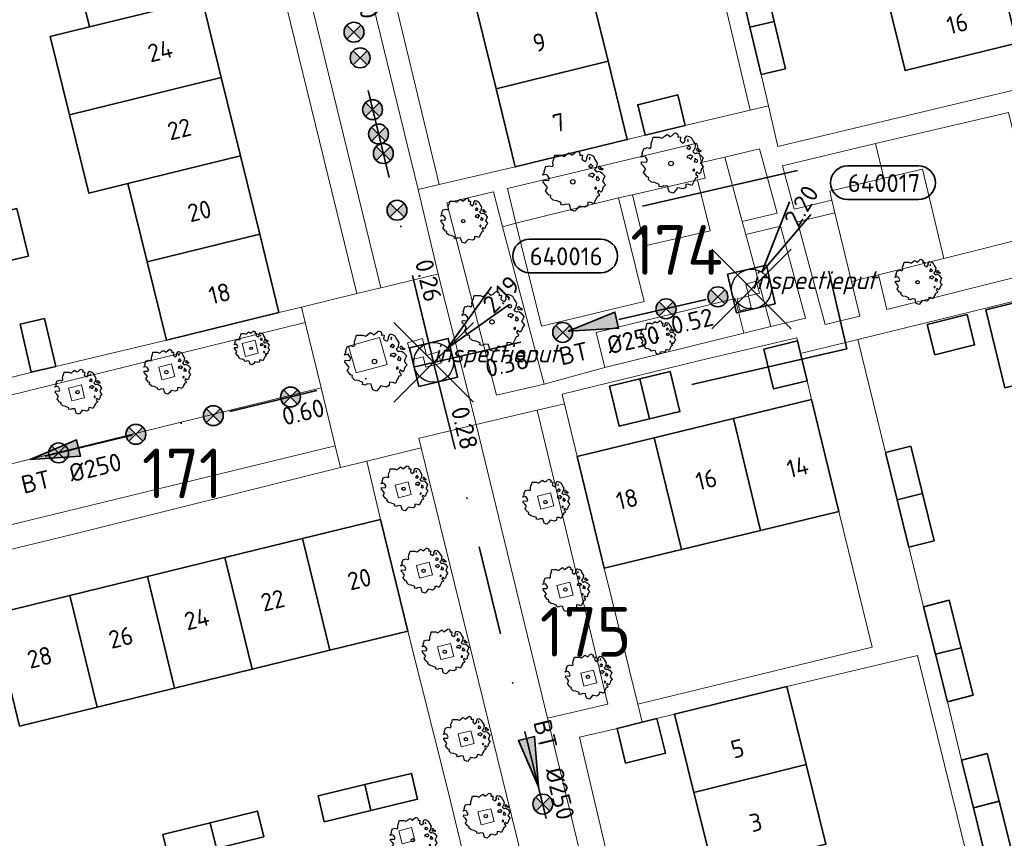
# Model space of a CAD drawing. Header units: metres. Extents: x 152391 to 157968, y 462336 to 467280.
# Tile 629 of 656: x 156814 to 156888, y 464535 to 464597. Entities that reach past the tile are written whole.
import ezdxf
from ezdxf.enums import TextEntityAlignment as Align

# ---------------------------------------------------------------- set-up
doc = ezdxf.new("R2010")
doc.units = ezdxf.units.M
doc.header["$LTSCALE"] = 0.75
doc.header["$PDMODE"] = 3
doc.header["$PDSIZE"] = 3
doc.linetypes.add('RI-VWA_BETON', pattern=[19, 9, -5, 0, -5])
doc.layers.get('0').update_dxf_attribs({"lineweight": 25})
doc.layers.get('defpoints').update_dxf_attribs({"lineweight": 25})
for name, color, linetype, lineweight in [('B-GV-GR-BOOM-S', 252, 'Continuous', 25), ('B-WE-GR-BEPLANTING_CULTUUR_BODEMBEDEKKER-GV', 251, 'Continuous', 18), ('B-WE-GR-BEPLANTING_CULTUUR_HEESTERS-GV', 251, 'Continuous', 18), ('B-WE-GR-GROENVOORZIENING-GV', 251, 'Continuous', 18), ('B-WE-OG-BEBOUWING-GV', 6, 'Continuous', 35), ('B-WE-OG-BEBOUWING-T18', 1, 'Continuous', 18), ('B-WE-VH-VERHARDING_BETONSTRAATSTEEN-GV', 251, 'Continuous', 18), ('B-WE-VH-VERHARDING_TEGEL-GV', 251, 'Continuous', 18), ('B-WE-VH-VERHARDING_TEGEL_RUBBER-GV', 251, 'Continuous', 18), ('N-OI-RI-T50', 130, 'Continuous', 50), ('N-OI-RI-VWA_PUTNUMMER-S @ 0.75', 36, 'Continuous', 35), ('N-OI-RI-VWA_RIOOLPUT_INSPECTIEPUT-S', 36, 'Continuous', 35), ('N-OI-RI-VWA_STROOMRICHTING-S @ 0.75', 36, 'Continuous', 35), ('N-OI-RI-VWA_TRANSPORTLEIDING_BETON_250-G', 36, 'RI-VWA_BETON', 35), ('N-RO-KG-GRENS_WERK-G', 7, 'XX-WERKGRENS', 35)]:
    doc.layers.add(name, color=color, linetype=linetype, lineweight=lineweight)
doc.layers.add('inspectieput', color=7, linetype='Continuous', plot=False)
doc.layers.add('N-OI-RI-VRIJVERVAL_HULPSTUK-S', color=210, linetype='Continuous', lineweight=35, plot=False)
doc.styles.add('NLCS-ISO', font='isocpeur.ttf')
doc.styles.add('NLCS-ISO-M750-T18', font='NLCS-ISO.ttf', dxfattribs={"height": 1.35})
doc.styles.add('NLCS-ISO-M750-T18_CURSIEF', font='NLCS-ISO.ttf', dxfattribs={"oblique": 15, "height": 1.35})
doc.styles.add('NLCS-ISO-M750-T50', font='NLCS-ISO.ttf', dxfattribs={"height": 3.75})
doc.linetypes.add('XX-WERKGRENS', pattern='A,0,[137,NLCS.SHX,S=0.1,R=0,X=-1.1,Y=-1.35],-6', length=6)

# ---------------------------------------------------------------- blocks, each defined once
blk = doc.blocks.new('*U36')
at = {"ltscale": 0.1}
blk.add_hatch(color=256, dxfattribs=at).paths.add_polyline_path([(2.5, 0), (-2.5, -0.833), (-2.5, 0.833)])
at = {"ltscale": 0.1, "flags": 128}
blk.add_lwpolyline([(2.5, 0), (-2.5, -0.833), (-2.5, 0.833)], close=True, dxfattribs=at)
at = {"ltscale": 0.1, "style": 'NLCS-ISO'}
for tag, p in [('BOBL', (-32.159, 0)), ('MAT', (-1, 0.5))]:
    blk.add_attdef(tag, text='', height=1.8, dxfattribs=at).set_placement(p, align=Align.BOTTOM_RIGHT)
for tag, p in [('DIA', (1, 0.5)), ('BOBR', (31.213, -0.014))]:
    blk.add_attdef(tag, text='', height=1.8, dxfattribs=at).set_placement(p, align=Align.BOTTOM_LEFT)
at = {"layer": 'defpoints', "ltscale": 0.1, "style": 'NLCS-ISO', "flags": 1}
blk.add_attdef('JVA', text='', height=1.8, dxfattribs=at).set_placement((0, -1), align=Align.TOP_CENTER)
blk = doc.blocks.new('*U37')
at = {"ltscale": 0.1}
blk.add_hatch(color=256, dxfattribs=at).paths.add_polyline_path([(-2.5, 0), (2.5, -0.833), (2.5, 0.833)])
at = {"ltscale": 0.1, "flags": 128}
blk.add_lwpolyline([(-2.5, 0), (2.5, -0.833), (2.5, 0.833)], close=True, dxfattribs=at)
at = {"ltscale": 0.1, "style": 'NLCS-ISO'}
for tag, p in [('BOBL', (-7.068, -3.24)), ('MAT', (-1, -3.74))]:
    blk.add_attdef(tag, text='', height=1.8, dxfattribs=at).set_placement(p, align=Align.BOTTOM_RIGHT)
for tag, p in [('BOBR', (7.706, -3.246)), ('DIA', (1, -3.74))]:
    blk.add_attdef(tag, text='', height=1.8, dxfattribs=at).set_placement(p, align=Align.BOTTOM_LEFT)
at = {"layer": 'defpoints', "ltscale": 0.1, "style": 'NLCS-ISO', "flags": 1}
blk.add_attdef('JVA', text='', height=1.8, dxfattribs=at).set_placement((0, -1), align=Align.TOP_CENTER)
blk = doc.blocks.new('*U40')
at = {"ltscale": 0.1}
blk.add_hatch(color=256, dxfattribs=at).paths.add_polyline_path([(-2.5, 0), (2.5, -0.833), (2.5, 0.833)])
at = {"ltscale": 0.1, "flags": 128}
blk.add_lwpolyline([(-2.5, 0), (2.5, -0.833), (2.5, 0.833)], close=True, dxfattribs=at)
at = {"ltscale": 0.1, "style": 'NLCS-ISO'}
for tag, p in [('BOBL', (-29.896, -3.24)), ('MAT', (-1, -3.74))]:
    blk.add_attdef(tag, text='', height=1.8, dxfattribs=at).set_placement(p, align=Align.BOTTOM_RIGHT)
for tag, p in [('BOBR', (23.153, -3.224)), ('DIA', (1, -3.74))]:
    blk.add_attdef(tag, text='', height=1.8, dxfattribs=at).set_placement(p, align=Align.BOTTOM_LEFT)
at = {"layer": 'defpoints', "ltscale": 0.1, "style": 'NLCS-ISO', "flags": 1}
blk.add_attdef('JVA', text='', height=1.8, dxfattribs=at).set_placement((0, -1), align=Align.TOP_CENTER)
blk = doc.blocks.new('B-SRI-PUT_VWA-SO')
at = {"flags": 128}
blk.add_lwpolyline([(-2, 2), (2, 2), (2, -2), (-2, -2)], close=True, dxfattribs=at)
at = {"lineweight": -3, "flags": 128}
blk.add_lwpolyline([(2, -2), (2, 2), (-2, 2), (-2, -2)], close=True, dxfattribs=at)
at = {"lineweight": -3}
blk.add_circle((0, 0), 2, dxfattribs=at)
blk = doc.blocks.new('*U281')
for q in [(3.833, 8.782), (5.974, 7.492)]:
    blk.add_line((1.032, 1.713), q)
blk.add_lwpolyline([(16.81, 12.391), (9.652, 12.391, 1), (9.652, 9.007), (16.81, 9.007, 1)], format="xyb", close=True)
at = {"ltscale": 0.1, "style": 'NLCS-ISO'}
blk.add_attdef('PUTHGT', text='', height=1.8, rotation=58.92611, dxfattribs=at).set_placement((3.923, 6.565), align=Align.MIDDLE_LEFT)
blk.add_attdef('PUTNR', text='', height=1.8, dxfattribs=at).set_placement((13.333, 10.667), align=Align.MIDDLE_CENTER)
blk = doc.blocks.new('*U178')
for q in [(5.834, 7.601), (7.601, 5.834)]:
    blk.add_line((1.414, 1.414), q)
blk.add_lwpolyline([(16.81, 12.391), (9.652, 12.391, 1), (9.652, 9.007), (16.81, 9.007, 1)], format="xyb", close=True)
at = {"ltscale": 0.1, "style": 'NLCS-ISO'}
blk.add_attdef('PUTHGT', text='', height=1.8, rotation=45, dxfattribs=at).set_placement((5.388, 5.428), align=Align.MIDDLE_LEFT)
blk.add_attdef('PUTNR', text='', height=1.8, dxfattribs=at).set_placement((13.333, 10.667), align=Align.MIDDLE_CENTER)
blk = doc.blocks.new('*U35')
at = {"ltscale": 0.1}
blk.add_hatch(color=256, dxfattribs=at).paths.add_polyline_path([(2.5, 0), (-2.5, -0.833), (-2.5, 0.833)])
at = {"ltscale": 0.1, "flags": 128}
blk.add_lwpolyline([(2.5, 0), (-2.5, -0.833), (-2.5, 0.833)], close=True, dxfattribs=at)
at = {"ltscale": 0.1, "style": 'NLCS-ISO'}
for tag, p in [('BOBL', (-32.144, 0)), ('MAT', (-1, 0.5))]:
    blk.add_attdef(tag, text='', height=1.8, dxfattribs=at).set_placement(p, align=Align.BOTTOM_RIGHT)
for tag, p in [('DIA', (1, 0.5)), ('BOBR', (31.198, -0.014))]:
    blk.add_attdef(tag, text='', height=1.8, dxfattribs=at).set_placement(p, align=Align.BOTTOM_LEFT)
at = {"layer": 'defpoints', "ltscale": 0.1, "style": 'NLCS-ISO', "flags": 1}
blk.add_attdef('JVA', text='', height=1.8, dxfattribs=at).set_placement((0, -1), align=Align.TOP_CENTER)
blk = doc.blocks.new('SRI-HULP')
h = blk.add_hatch(color=256)
h.dxf.hatch_style = 1
h.paths.add_polyline_path([(-0.707, 0.707, 0.198912), (-1, 0, 0.198912), (-0.707, -0.707), (0, 0)])
h = blk.add_hatch(color=256)
h.dxf.hatch_style = 1
h.paths.add_polyline_path([(1, 0, 0.198912), (0.707, 0.707), (0, 0), (0.707, -0.707, 0.198912)])
for p, q in [((-0.707, 0.707), (0.707, -0.707)), ((-0.707, -0.707), (0.707, 0.707))]:
    blk.add_line(p, q)
blk.add_circle((0, 0), 1)
blk = doc.blocks.new('ACMAP_ANN_TEMPLATE_type knoop')
at = {"layer": 'defpoints', "style": 'NLCS-ISO-M750-T18_CURSIEF', "oblique": 15}
blk.add_attdef('type_knoop', (0, 0), '', height=1.35, dxfattribs=at)
blk = doc.blocks.new('SGR-BOOM_21_30')
at = {"linetype": 'Continuous'}
for p, q in [((-1.051, 1.335), (-1.016, 1.499)), ((-1.016, 1.499), (-0.668, 1.499)), ((-0.668, 1.499), (-0.516, 1.433)), ((-0.47, 1.45), (-0.365, 1.548)), ((-0.365, 1.548), (-0.226, 1.647)), ((-0.226, 1.647), (-0.133, 1.581)), ((-0.133, 1.581), (-0.063, 1.515)), ((-0.063, 1.515), (0.065, 1.581)), ((0.065, 1.581), (0.205, 1.712)), ((0.205, 1.712), (0.263, 1.729)), ((0.263, 1.729), (0.333, 1.696)), ((0.333, 1.696), (0.391, 1.647)), ((0.402, 1.532), (0.379, 1.499)), ((0.379, 1.499), (0.53, 1.515)), ((0.391, 1.647), (0.402, 1.532)), ((0.53, 1.515), (0.542, 1.483)), ((0.786, 1.4), (0.891, 1.565)), ((0.891, 1.565), (1.019, 1.532)), ((1.019, 1.532), (1.158, 1.45)), ((-1.633, 0.579), (-1.528, 0.875)), ((-1.528, 0.875), (-1.458, 0.858)), ((-1.458, 0.858), (-1.342, 0.908)), ((-1.342, 0.908), (-1.179, 0.858)), ((-1.179, 0.858), (-1.121, 0.924)), ((-1.133, 1.088), (-1.109, 1.187)), ((-1.121, 0.924), (-1.133, 1.088)), ((-1.109, 1.187), (-1.051, 1.335)), ((-0.516, 1.433), (-0.47, 1.45)), ((0.542, 1.483), (0.507, 1.285)), ((0.507, 1.285), (0.565, 1.236)), ((0.565, 1.236), (0.693, 1.154)), ((0.693, 1.154), (0.751, 1.203)), ((0.751, 1.203), (0.798, 1.285)), ((0.798, 1.285), (0.786, 1.4)), ((0.937, 0.908), (0.891, 0.875)), ((0.891, 0.875), (0.926, 0.825)), ((0.972, 1.368), (0.926, 1.335)), ((0.926, 1.335), (0.949, 1.253)), ((0.926, 0.825), (0.984, 0.842)), ((0.972, 0.973), (0.937, 0.908)), ((0.949, 1.253), (0.961, 1.236)), ((0.961, 1.269), (0.972, 1.368)), ((1.03, 0.973), (0.972, 0.973)), ((0.984, 0.842), (1.03, 0.776)), ((1.077, 0.94), (1.03, 0.973)), ((1.03, 0.776), (1.077, 0.842)), ((1.124, 0.875), (1.077, 0.94)), ((1.077, 0.842), (1.124, 0.875)), ((1.158, 1.45), (1.251, 1.269)), ((1.321, 0.793), (1.228, 0.694)), ((1.251, 1.269), (1.379, 1.055)), ((1.379, 1.055), (1.321, 0.793)), ((1.472, 0.858), (1.438, 0.809)), ((1.438, 0.809), (1.461, 0.743)), ((1.461, 0.743), (1.531, 0.694)), ((1.542, 0.858), (1.472, 0.858)), ((1.624, 0.76), (1.542, 0.858)), ((1.728, 0.71), (1.624, 0.76)), ((-1.703, 0.365), (-1.656, 0.48)), ((-1.493, 0.415), (-1.703, 0.365)), ((-1.679, -0.029), (-1.668, 0.086)), ((-1.668, 0.086), (-1.389, 0.07)), ((-1.656, 0.48), (-1.598, 0.53)), ((-1.598, 0.53), (-1.633, 0.579)), ((-1.423, 0.333), (-1.493, 0.415)), ((-1.33, 0.185), (-1.423, 0.333)), ((-1.389, 0.07), (-1.33, 0.185)), ((0.926, 0.415), (0.891, 0.333)), ((0.891, 0.333), (1.03, 0.316)), ((1.054, 0.464), (0.926, 0.415)), ((1.03, 0.316), (1.112, 0.251)), ((1.112, 0.464), (1.054, 0.464)), ((1.217, 0.398), (1.112, 0.464)), ((1.112, 0.251), (1.205, 0.365)), ((1.205, 0.365), (1.24, 0.415)), ((1.228, 0.694), (1.275, 0.628)), ((1.275, 0.628), (1.379, 0.563)), ((1.344, 0.185), (1.31, 0.103)), ((1.434, 0.049), (1.31, 0.103)), ((1.356, 0.3), (1.344, 0.234)), ((1.344, 0.234), (1.344, 0.185)), ((1.426, 0.234), (1.356, 0.3)), ((1.379, 0.563), (1.438, 0.595)), ((1.472, 0.201), (1.426, 0.234)), ((1.434, 0.049), (1.507, 0.136)), ((1.438, 0.595), (1.565, 0.563)), ((1.507, 0.136), (1.472, 0.201)), ((1.531, 0.727), (1.635, 0.678)), ((1.531, 0.694), (1.542, 0.727)), ((1.565, 0.563), (1.635, 0.513)), ((1.635, 0.678), (1.728, 0.71)), ((1.635, 0.513), (1.81, 0.316)), ((1.717, 0.103), (1.67, 0.037)), ((1.67, 0.037), (1.763, -0.094)), ((1.81, 0.316), (1.717, 0.103)), ((-1.54, -0.177), (-1.679, -0.029)), ((-1.551, -0.505), (-1.493, -0.423)), ((-1.354, -0.752), (-1.551, -0.505)), ((-1.435, -0.324), (-1.54, -0.177)), ((-1.493, -0.423), (-1.435, -0.324)), ((1.286, -0.292), (1.24, -0.357)), ((1.24, -0.357), (1.251, -0.423)), ((1.263, -0.423), (1.333, -0.407)), ((1.333, -0.341), (1.286, -0.292)), ((1.333, -0.407), (1.333, -0.341)), ((1.461, -0.472), (1.391, -0.587)), ((1.391, -0.587), (1.426, -0.637)), ((1.426, -0.637), (1.496, -0.702)), ((1.577, -0.587), (1.461, -0.472)), ((1.496, -0.702), (1.484, -0.801)), ((1.658, -0.522), (1.577, -0.587)), ((1.682, -0.423), (1.658, -0.522)), ((1.717, -0.308), (1.682, -0.423)), ((1.845, -0.177), (1.717, -0.308)), ((1.763, -0.094), (1.845, -0.177)), ((-1.249, -0.784), (-1.354, -0.752)), ((-1.272, -0.899), (-1.249, -0.784)), ((-1.109, -1.047), (-1.272, -0.899)), ((-0.912, -1.08), (-1.109, -1.047)), ((-0.668, -1.179), (-0.912, -1.08)), ((-0.679, -1.294), (-0.668, -1.179)), ((-0.551, -1.326), (-0.679, -1.294)), ((-0.4, -1.261), (-0.551, -1.326)), ((-0.191, -1.277), (-0.4, -1.261)), ((-0.156, -1.425), (-0.191, -1.277)), ((-0.133, -1.491), (-0.156, -1.425)), ((0.356, -1.376), (0.251, -1.524)), ((0.682, -1.441), (0.356, -1.376)), ((0.833, -1.359), (0.682, -1.441)), ((0.844, -1.162), (0.833, -1.359)), ((1.03, -1.179), (0.844, -1.162)), ((1.182, -1.244), (1.03, -1.179)), ((1.286, -1.014), (1.182, -1.244)), ((1.356, -0.883), (1.286, -1.014)), ((1.368, -0.834), (1.356, -0.883)), ((1.484, -0.801), (1.368, -0.834)), ((-0.098, -1.606), (-0.133, -1.491)), ((0.112, -1.671), (-0.098, -1.606)), ((0.251, -1.524), (0.112, -1.671))]:
    blk.add_line(p, q, dxfattribs=at)
blk.add_circle((0, 0), 0.126, dxfattribs=at)
blk = doc.blocks.new('SGR-BOOM_31_50')
at = {"linetype": 'Continuous'}
for p, q in [((0.087, 2.108), (0.273, 2.283)), ((0.273, 2.283), (0.351, 2.305)), ((0.351, 2.305), (0.444, 2.261)), ((0.444, 2.261), (0.521, 2.196)), ((-1.51, 1.451), (-1.479, 1.582)), ((-1.479, 1.582), (-1.402, 1.78)), ((-1.402, 1.78), (-1.355, 1.999)), ((-1.355, 1.999), (-0.89, 1.999)), ((-0.89, 1.999), (-0.688, 1.911)), ((-0.688, 1.911), (-0.626, 1.933)), ((-0.626, 1.933), (-0.487, 2.064)), ((-0.487, 2.064), (-0.301, 2.196)), ((-0.301, 2.196), (-0.177, 2.108)), ((-0.177, 2.108), (-0.084, 2.02)), ((-0.084, 2.02), (0.087, 2.108)), ((0.537, 2.042), (0.506, 1.999)), ((0.506, 1.999), (0.707, 2.02)), ((0.521, 2.196), (0.537, 2.042)), ((0.723, 1.977), (0.676, 1.714)), ((0.676, 1.714), (0.754, 1.648)), ((0.707, 2.02), (0.723, 1.977)), ((0.754, 1.648), (0.924, 1.539)), ((0.924, 1.539), (1.002, 1.604)), ((1.002, 1.604), (1.064, 1.714)), ((1.048, 1.867), (1.188, 2.086)), ((1.064, 1.714), (1.048, 1.867)), ((1.188, 2.086), (1.358, 2.042)), ((1.296, 1.823), (1.234, 1.78)), ((1.234, 1.78), (1.265, 1.67)), ((1.265, 1.67), (1.281, 1.648)), ((1.281, 1.692), (1.296, 1.823)), ((1.358, 2.042), (1.545, 1.933)), ((1.545, 1.933), (1.669, 1.692)), ((1.669, 1.692), (1.839, 1.407)), ((-2.177, 0.772), (-2.038, 1.166)), ((-2.131, 0.706), (-2.177, 0.772)), ((-2.038, 1.166), (-1.944, 1.144)), ((-1.944, 1.144), (-1.789, 1.21)), ((-1.789, 1.21), (-1.572, 1.144)), ((-1.572, 1.144), (-1.495, 1.232)), ((-1.495, 1.232), (-1.51, 1.451)), ((1.25, 1.21), (1.188, 1.166)), ((1.188, 1.166), (1.234, 1.101)), ((1.234, 1.101), (1.312, 1.122)), ((1.296, 1.298), (1.25, 1.21)), ((1.374, 1.298), (1.296, 1.298)), ((1.312, 1.122), (1.374, 1.035)), ((1.436, 1.254), (1.374, 1.298)), ((1.374, 1.035), (1.436, 1.122)), ((1.498, 1.166), (1.436, 1.254)), ((1.436, 1.122), (1.498, 1.166)), ((1.762, 1.057), (1.638, 0.925)), ((1.638, 0.925), (1.7, 0.838)), ((1.7, 0.838), (1.839, 0.75)), ((1.839, 1.407), (1.762, 1.057)), ((1.839, 0.75), (1.917, 0.794)), ((1.963, 1.144), (1.917, 1.079)), ((1.917, 1.079), (1.948, 0.991)), ((1.917, 0.794), (2.087, 0.75)), ((1.948, 0.991), (2.041, 0.925)), ((2.056, 1.144), (1.963, 1.144)), ((2.041, 0.969), (2.18, 0.903)), ((2.041, 0.925), (2.056, 0.969)), ((2.165, 1.013), (2.056, 1.144)), ((2.087, 0.75), (2.18, 0.684)), ((2.304, 0.947), (2.165, 1.013)), ((2.18, 0.903), (2.304, 0.947)), ((-2.27, 0.487), (-2.208, 0.641)), ((-1.991, 0.553), (-2.27, 0.487)), ((-2.239, -0.038), (-2.224, 0.115)), ((-2.224, 0.115), (-1.851, 0.093)), ((-2.208, 0.641), (-2.131, 0.706)), ((-1.898, 0.444), (-1.991, 0.553)), ((-1.774, 0.246), (-1.898, 0.444)), ((-1.851, 0.093), (-1.774, 0.246)), ((1.234, 0.553), (1.188, 0.444)), ((1.188, 0.444), (1.374, 0.422)), ((1.405, 0.619), (1.234, 0.553)), ((1.374, 0.422), (1.483, 0.334)), ((1.483, 0.619), (1.405, 0.619)), ((1.622, 0.531), (1.483, 0.619)), ((1.483, 0.334), (1.607, 0.487)), ((1.607, 0.487), (1.653, 0.553)), ((1.793, 0.246), (1.746, 0.137)), ((1.911, 0.065), (1.746, 0.137)), ((1.808, 0.4), (1.793, 0.312)), ((1.793, 0.312), (1.793, 0.246)), ((1.901, 0.312), (1.808, 0.4)), ((1.963, 0.268), (1.901, 0.312)), ((1.911, 0.065), (2.01, 0.181)), ((2.01, 0.181), (1.963, 0.268)), ((2.18, 0.684), (2.413, 0.422)), ((2.289, 0.137), (2.227, 0.049)), ((2.227, 0.049), (2.351, -0.126)), ((2.413, 0.422), (2.289, 0.137)), ((-2.053, -0.235), (-2.239, -0.038)), ((-2.069, -0.673), (-1.991, -0.564)), ((-1.805, -1.002), (-2.069, -0.673)), ((-1.913, -0.433), (-2.053, -0.235)), ((-1.991, -0.564), (-1.913, -0.433)), ((1.715, -0.389), (1.653, -0.476)), ((1.653, -0.476), (1.669, -0.564)), ((1.684, -0.564), (1.777, -0.542)), ((1.777, -0.454), (1.715, -0.389)), ((1.777, -0.542), (1.777, -0.454)), ((1.948, -0.63), (1.855, -0.783)), ((2.103, -0.783), (1.948, -0.63)), ((2.211, -0.695), (2.103, -0.783)), ((2.242, -0.564), (2.211, -0.695)), ((2.289, -0.411), (2.242, -0.564)), ((2.459, -0.235), (2.289, -0.411)), ((2.351, -0.126), (2.459, -0.235)), ((-1.665, -1.046), (-1.805, -1.002)), ((-1.696, -1.199), (-1.665, -1.046)), ((-1.479, -1.396), (-1.696, -1.199)), ((-1.216, -1.44), (-1.479, -1.396)), ((-0.89, -1.571), (-1.216, -1.44)), ((1.715, -1.352), (1.576, -1.659)), ((1.808, -1.177), (1.715, -1.352)), ((1.824, -1.112), (1.808, -1.177)), ((1.979, -1.068), (1.824, -1.112)), ((1.855, -0.783), (1.901, -0.849)), ((1.901, -0.849), (1.994, -0.936)), ((1.994, -0.936), (1.979, -1.068)), ((-0.906, -1.725), (-0.89, -1.571)), ((-0.735, -1.769), (-0.906, -1.725)), ((-0.533, -1.681), (-0.735, -1.769)), ((-0.254, -1.703), (-0.533, -1.681)), ((-0.208, -1.9), (-0.254, -1.703)), ((-0.177, -1.988), (-0.208, -1.9)), ((-0.13, -2.141), (-0.177, -1.988)), ((0.149, -2.229), (-0.13, -2.141)), ((0.335, -2.031), (0.149, -2.229)), ((0.475, -1.834), (0.335, -2.031)), ((0.909, -1.922), (0.475, -1.834)), ((1.11, -1.812), (0.909, -1.922)), ((1.126, -1.55), (1.11, -1.812)), ((1.374, -1.571), (1.126, -1.55)), ((1.576, -1.659), (1.374, -1.571))]:
    blk.add_line(p, q, dxfattribs=at)
blk.add_circle((0, 0), 0.169, dxfattribs=at)
blk = doc.blocks.new('SGR-BOOM_0_20')
at = {"linetype": 'Continuous'}
for p, q in [((-0.85, 0.816), (-0.832, 0.89)), ((-0.841, 0.693), (-0.85, 0.816)), ((-0.832, 0.89), (-0.788, 1.001)), ((-0.788, 1.001), (-0.762, 1.124)), ((-0.762, 1.124), (-0.501, 1.124)), ((-0.501, 1.124), (-0.387, 1.075)), ((-0.387, 1.075), (-0.352, 1.087)), ((-0.352, 1.087), (-0.274, 1.161)), ((-0.274, 1.161), (-0.169, 1.235)), ((-0.169, 1.235), (-0.099, 1.186)), ((-0.099, 1.186), (-0.047, 1.137)), ((-0.047, 1.137), (0.049, 1.186)), ((0.049, 1.186), (0.154, 1.284)), ((0.154, 1.284), (0.197, 1.297)), ((0.197, 1.297), (0.25, 1.272)), ((0.25, 1.272), (0.293, 1.235)), ((0.302, 1.149), (0.284, 1.124)), ((0.284, 1.124), (0.398, 1.137)), ((0.293, 1.235), (0.302, 1.149)), ((0.407, 1.112), (0.38, 0.964)), ((0.38, 0.964), (0.424, 0.927)), ((0.398, 1.137), (0.407, 1.112)), ((0.424, 0.927), (0.52, 0.865)), ((0.52, 0.865), (0.564, 0.902)), ((0.564, 0.902), (0.598, 0.964)), ((0.59, 1.05), (0.668, 1.173)), ((0.598, 0.964), (0.59, 1.05)), ((0.668, 1.173), (0.764, 1.149)), ((0.729, 1.026), (0.694, 1.001)), ((0.694, 1.001), (0.712, 0.939)), ((0.712, 0.939), (0.721, 0.927)), ((0.721, 0.952), (0.729, 1.026)), ((0.764, 1.149), (0.869, 1.087)), ((0.869, 1.087), (0.939, 0.952)), ((0.939, 0.952), (1.035, 0.792)), ((1.035, 0.792), (0.991, 0.594)), ((-1.277, 0.274), (-1.242, 0.36)), ((-1.12, 0.311), (-1.277, 0.274)), ((-1.259, -0.022), (-1.251, 0.065)), ((-1.251, 0.065), (-1.041, 0.052)), ((-1.242, 0.36), (-1.198, 0.397)), ((-1.225, 0.434), (-1.146, 0.656)), ((-1.198, 0.397), (-1.225, 0.434)), ((-1.146, 0.656), (-1.094, 0.644)), ((-1.068, 0.249), (-1.12, 0.311)), ((-1.094, 0.644), (-1.007, 0.681)), ((-0.998, 0.139), (-1.068, 0.249)), ((-1.041, 0.052), (-0.998, 0.139)), ((-1.007, 0.681), (-0.884, 0.644)), ((-0.884, 0.644), (-0.841, 0.693)), ((0.703, 0.681), (0.668, 0.656)), ((0.668, 0.656), (0.694, 0.619)), ((0.694, 0.311), (0.668, 0.249)), ((0.668, 0.249), (0.773, 0.237)), ((0.694, 0.619), (0.738, 0.631)), ((0.79, 0.348), (0.694, 0.311)), ((0.729, 0.73), (0.703, 0.681)), ((0.773, 0.73), (0.729, 0.73)), ((0.738, 0.631), (0.773, 0.582)), ((0.808, 0.705), (0.773, 0.73)), ((0.773, 0.582), (0.808, 0.631)), ((0.773, 0.237), (0.834, 0.188)), ((0.834, 0.348), (0.79, 0.348)), ((0.843, 0.656), (0.808, 0.705)), ((0.808, 0.631), (0.843, 0.656)), ((0.912, 0.299), (0.834, 0.348)), ((0.834, 0.188), (0.904, 0.274)), ((0.904, 0.274), (0.93, 0.311)), ((0.991, 0.594), (0.921, 0.521)), ((0.921, 0.521), (0.956, 0.471)), ((0.956, 0.471), (1.035, 0.422)), ((1.008, 0.139), (0.982, 0.077)), ((1.075, 0.037), (0.982, 0.077)), ((1.017, 0.225), (1.008, 0.176)), ((1.008, 0.176), (1.008, 0.139)), ((1.069, 0.176), (1.017, 0.225)), ((1.035, 0.422), (1.078, 0.447)), ((1.104, 0.151), (1.069, 0.176)), ((1.075, 0.037), (1.13, 0.102)), ((1.104, 0.644), (1.078, 0.607)), ((1.078, 0.607), (1.096, 0.557)), ((1.078, 0.447), (1.174, 0.422)), ((1.096, 0.557), (1.148, 0.521)), ((1.157, 0.644), (1.104, 0.644)), ((1.13, 0.102), (1.104, 0.151)), ((1.148, 0.545), (1.226, 0.508)), ((1.148, 0.521), (1.157, 0.545)), ((1.218, 0.57), (1.157, 0.644)), ((1.174, 0.422), (1.226, 0.385)), ((1.296, 0.533), (1.218, 0.57)), ((1.226, 0.508), (1.296, 0.533)), ((1.226, 0.385), (1.357, 0.237)), ((1.287, 0.077), (1.253, 0.028)), ((1.253, 0.028), (1.322, -0.071)), ((1.357, 0.237), (1.287, 0.077)), ((-1.155, -0.132), (-1.259, -0.022)), ((-1.164, -0.379), (-1.12, -0.317)), ((-1.015, -0.564), (-1.164, -0.379)), ((-1.076, -0.243), (-1.155, -0.132)), ((-1.12, -0.317), (-1.076, -0.243)), ((-0.937, -0.588), (-1.015, -0.564)), ((-0.954, -0.675), (-0.937, -0.588)), ((-0.832, -0.785), (-0.954, -0.675)), ((0.965, -0.219), (0.93, -0.268)), ((0.93, -0.268), (0.939, -0.317)), ((0.947, -0.317), (1, -0.305)), ((1, -0.256), (0.965, -0.219)), ((1.017, -0.662), (0.965, -0.761)), ((1, -0.305), (1, -0.256)), ((1.026, -0.625), (1.017, -0.662)), ((1.113, -0.601), (1.026, -0.625)), ((1.096, -0.354), (1.043, -0.44)), ((1.043, -0.44), (1.069, -0.477)), ((1.069, -0.477), (1.122, -0.527)), ((1.183, -0.44), (1.096, -0.354)), ((1.122, -0.527), (1.113, -0.601)), ((1.244, -0.391), (1.183, -0.44)), ((1.261, -0.317), (1.244, -0.391)), ((1.287, -0.231), (1.261, -0.317)), ((1.383, -0.132), (1.287, -0.231)), ((1.322, -0.071), (1.383, -0.132)), ((-0.684, -0.81), (-0.832, -0.785)), ((-0.501, -0.884), (-0.684, -0.81)), ((-0.509, -0.97), (-0.501, -0.884)), ((-0.413, -0.995), (-0.509, -0.97)), ((-0.3, -0.946), (-0.413, -0.995)), ((-0.143, -0.958), (-0.3, -0.946)), ((-0.117, -1.069), (-0.143, -0.958)), ((-0.099, -1.118), (-0.117, -1.069)), ((-0.073, -1.204), (-0.099, -1.118)), ((0.084, -1.254), (-0.073, -1.204)), ((0.188, -1.143), (0.084, -1.254)), ((0.267, -1.032), (0.188, -1.143)), ((0.511, -1.081), (0.267, -1.032)), ((0.625, -1.019), (0.511, -1.081)), ((0.633, -0.872), (0.625, -1.019)), ((0.773, -0.884), (0.633, -0.872)), ((0.886, -0.933), (0.773, -0.884)), ((0.965, -0.761), (0.886, -0.933))]:
    blk.add_line(p, q, dxfattribs=at)
blk.add_circle((0, 0), 0.0948, dxfattribs=at)

msp = doc.modelspace()

# ---------------------------------------------------------------- linework, layer by layer
at = {"layer": 'B-WE-GR-BEPLANTING_CULTUUR_BODEMBEDEKKER-GV'}
for points in [[(156851.452, 464581.234), (156859.21, 464583.15), (156860.265, 464583.392), (156865.167, 464584.514), (156865.75, 464584.647), (156865.471, 464585.814), (156865.123, 464587.273), (156850.825, 464583.86)], [(156868.544, 464581.358), (156871.169, 464581.99), (156869.848, 464586.858), (156867.222, 464586.232)], [(156879.22, 464584.631), (156878.589, 464587.256), (156871.586, 464585.58), (156872.462, 464582.301), (156875.305, 464582.986), (156875.144, 464583.655)], [(156849.773, 464583.608), (156846.25, 464582.768), (156849.995, 464568.253), (156853.589, 464569.105), (156850.466, 464580.975)], [(156900.43, 464579.981), (156899.743, 464582.593), (156897.199, 464581.955), (156890.871, 464580.367), (156883.75, 464578.581), (156878.821, 464577.344), (156879.455, 464574.719)], [(156872.72, 464581.335), (156874.789, 464573.592), (156877.414, 464574.226), (156876.782, 464576.851), (156875.539, 464582.014)], [(156871.431, 464581.025), (156868.806, 464580.393), (156870.694, 464573.434), (156873.317, 464574.076)], [(156858.165, 464570.363), (156868.655, 464572.934), (156868.012, 464575.556), (156857.522, 464572.985)]]:
    msp.add_lwpolyline(points, close=True, dxfattribs=at)
at = {"layer": 'B-WE-GR-BEPLANTING_CULTUUR_HEESTERS-GV'}
msp.add_lwpolyline([(156839.42, 464569.94), (156841.75, 464570.59), (156841.18, 464572.61), (156838.85, 464571.95)], close=True, dxfattribs=at)
at = {"layer": 'B-WE-GR-GROENVOORZIENING-GV'}
for points in [[(156830.816, 464572.164), (156831.062, 464571.195), (156832.031, 464571.44), (156831.786, 464572.41)], [(156825.492, 464570.631), (156824.522, 464570.386), (156824.768, 464569.416), (156825.737, 464569.662)], [(156817.965, 464567.827), (156818.934, 464568.073), (156818.689, 464569.042), (156817.72, 464568.797)], [(156842.606, 464560.511), (156843.575, 464560.757), (156843.33, 464561.726), (156842.361, 464561.481)], [(156854.324, 464559.915), (156854.079, 464560.884), (156853.109, 464560.639), (156853.355, 464559.67)], [(156844.931, 464555.667), (156843.962, 464555.421), (156844.207, 464554.452), (156845.177, 464554.697)], [(156854.811, 464552.936), (156855.78, 464553.182), (156855.534, 464554.151), (156854.565, 464553.906)], [(156846.529, 464549.519), (156845.559, 464549.273), (156845.805, 464548.304), (156846.774, 464548.549)], [(156856.356, 464547.274), (156856.602, 464546.305), (156857.571, 464546.55), (156857.326, 464547.52)], [(156848.075, 464542.945), (156847.105, 464542.7), (156847.351, 464541.73), (156848.32, 464541.976)], [(156849.576, 464537.056), (156848.606, 464536.811), (156848.852, 464535.841), (156849.821, 464536.087)], [(156842.632, 464535.377), (156842.881, 464534.409), (156843.85, 464534.658), (156843.601, 464535.626)]]:
    msp.add_lwpolyline(points, close=True, dxfattribs=at)
at = {"layer": 'B-WE-OG-BEBOUWING-GV'}
for points in [[(156826.342, 464604.055), (156817.851, 464601.973), (156819.301, 464596.063), (156827.791, 464598.146)], [(156879.397, 464598.599), (156880.831, 464592.754), (156889.251, 464594.819), (156887.817, 464600.664)], [(156849.976, 464591.39), (156858.418, 464593.458), (156856.971, 464599.363), (156848.529, 464597.295)], [(156868.287, 464599.598), (156869.125, 464596.035), (156870.96, 464596.466), (156870.122, 464600.029)], [(156820.75, 464590.153), (156829.241, 464592.236), (156827.791, 464598.146), (156819.301, 464596.063), (156816.338, 464595.336), (156817.787, 464589.426)], [(156870.96, 464596.466), (156869.125, 464596.035), (156869.963, 464592.471), (156871.798, 464592.903)], [(156858.418, 464593.458), (156849.976, 464591.39), (156851.423, 464585.485), (156859.864, 464587.553)], [(156829.241, 464592.236), (156820.75, 464590.153), (156817.787, 464589.426), (156819.25, 464583.519), (156822.2, 464584.243), (156830.69, 464586.326)], [(156861.228, 464587.887), (156864.239, 464588.625), (156863.677, 464590.917), (156860.666, 464590.179)], [(156823.65, 464578.333), (156832.14, 464580.416), (156830.69, 464586.326), (156822.2, 464584.243)], [(156813.816, 464582.343), (156811.985, 464581.897), (156812.857, 464578.316), (156814.689, 464578.762)], [(156832.14, 464580.416), (156823.65, 464578.333), (156825.1, 464572.42), (156833.59, 464574.503)], [(156888.361, 464568.82), (156896.734, 464570.89), (156895.283, 464576.762), (156886.909, 464574.692)], [(156816.76, 464570.425), (156815.908, 464574.048), (156814.059, 464573.614), (156814.911, 464569.99)], [(156883.066, 464571.314), (156886.076, 464572.058), (156885.51, 464574.346), (156882.501, 464573.602)], [(156872.937, 464571.419), (156872.71, 464572.359), (156870.182, 464571.748), (156870.91, 464568.735), (156873.438, 464569.346)], [(156861.551, 464566.472), (156863.844, 464567.026), (156863.116, 464570.039), (156860.824, 464569.486)], [(156860.824, 464569.486), (156858.531, 464568.932), (156859.259, 464565.919), (156861.551, 464566.472)], [(156875.823, 464559.476), (156873.78, 464567.932), (156867.878, 464566.506), (156869.921, 464558.05)], [(156863.956, 464556.609), (156869.921, 464558.05), (156867.878, 464566.506), (156861.896, 464565.045)], [(156856.091, 464563.627), (156858.127, 464555.2), (156863.956, 464556.609), (156861.896, 464565.045)], [(156880.24, 464560.37), (156882.133, 464560.837), (156881.252, 464564.405), (156879.359, 464563.937)], [(156881.12, 464556.803), (156883.013, 464557.271), (156882.133, 464560.837), (156880.24, 464560.37)], [(156843.305, 464550.449), (156841.244, 464558.881), (156835.38, 464557.448), (156837.441, 464549.016)], [(156837.441, 464549.016), (156835.38, 464557.448), (156829.522, 464556.016), (156831.583, 464547.584)], [(156831.583, 464547.584), (156829.522, 464556.016), (156823.664, 464554.585), (156825.725, 464546.153)], [(156825.725, 464546.153), (156823.664, 464554.585), (156817.806, 464553.153), (156819.867, 464544.721)], [(156811.948, 464551.721), (156814.009, 464543.289), (156819.867, 464544.721), (156817.806, 464553.153)], [(156885.058, 464549.205), (156884.154, 464552.784), (156882.208, 464552.293), (156883.112, 464548.714)], [(156884.016, 464545.134), (156885.962, 464545.625), (156885.058, 464549.205), (156883.112, 464548.714)], [(156871.901, 464546.286), (156863.423, 464544.189), (156864.893, 464538.292), (156873.356, 464540.401)], [(156862.107, 464543.863), (156860.983, 464543.585), (156859.098, 464543.118), (156859.744, 464540.505), (156862.754, 464541.25)], [(156885.981, 464537.13), (156887.927, 464537.616), (156887.029, 464541.212), (156885.082, 464540.726)], [(156864.893, 464538.292), (156866.396, 464532.261), (156874.85, 464534.369), (156873.356, 464540.401)], [(156840.535, 464536.922), (156844.055, 464537.774), (156843.583, 464539.724), (156840.063, 464538.872)], [(156840.535, 464536.922), (156840.063, 464538.872), (156836.542, 464538.019), (156837.014, 464536.069)], [(156887.927, 464537.616), (156885.981, 464537.13), (156886.879, 464533.534), (156888.826, 464534.02)], [(156828.399, 464535.998), (156828.878, 464534.057), (156832.443, 464534.936), (156831.964, 464536.877)], [(156828.878, 464534.057), (156828.399, 464535.998), (156824.833, 464535.119), (156825.312, 464533.177)]]:
    msp.add_lwpolyline(points, close=True, dxfattribs=at)
at = {"layer": 'B-WE-VH-VERHARDING_BETONSTRAATSTEEN-GV'}
for points in [[(156839.299, 464624.147), (156844.209, 464604.272), (156839.396, 464603.076), (156844.094, 464583.795), (156845.689, 464584.163), (156841.43, 464601.841), (156847.086, 464603.186), (156846.728, 464604.668), (156844.245, 464614.974), (156844.229, 464615.039), (156842.12, 464623.552), (156840.939, 464628.227), (156838.411, 464627.609)], [(156834.547, 464623.01), (156833.685, 464626.455), (156833.235, 464626.346), (156829.724, 464625.488), (156829.29, 464625.382), (156829.725, 464623.595), (156841.272, 464576.361), (156841.706, 464576.466), (156845.219, 464577.316), (156845.6, 464577.408), (156844.094, 464583.795), (156839.396, 464603.076)], [(156829.725, 464623.595), (156827.905, 464623.166), (156839.476, 464575.926), (156841.272, 464576.361)], [(156795.737, 464565.221), (156793.755, 464564.738), (156794.054, 464563.516), (156835.578, 464573.759), (156835.297, 464574.916), (156833.59, 464574.503), (156825.1, 464572.42), (156816.76, 464570.425), (156814.911, 464569.99), (156814.671, 464569.93), (156813.274, 464569.577), (156804.152, 464567.272)], [(156794.054, 464563.516), (156795.24, 464558.641), (156836.78, 464568.81), (156835.578, 464573.759)], [(156830.816, 464572.164), (156831.786, 464572.41), (156832.031, 464571.44), (156831.062, 464571.195)], [(156843.29, 464572.22), (156843.64, 464570.95), (156844.48, 464571.16), (156844.67, 464570.38), (156845.82, 464570.67), (156845.61, 464571.53), (156844.73, 464571.25), (156844.43, 464572.53)], [(156825.492, 464570.631), (156825.737, 464569.662), (156824.768, 464569.416), (156824.522, 464570.386)], [(156817.965, 464567.827), (156817.72, 464568.797), (156818.689, 464569.042), (156818.934, 464568.073)], [(156836.78, 464568.81), (156795.24, 464558.641), (156792.448, 464557.9), (156793.494, 464553.65), (156837.84, 464564.452)], [(156859.098, 464543.118), (156860.983, 464543.585), (156860.668, 464544.946), (156858.127, 464555.2), (156856.091, 464563.627), (156855.127, 464567.619), (156853.079, 464567.134), (156858.401, 464544.943), (156853.847, 464543.885), (156858.768, 464523.577), (156864.603, 464500), (156865.014, 464498.334), (156865.526, 464504.016), (156865.344, 464504.764), (156862.457, 464516.589), (156861.112, 464521.793), (156856.256, 464542.45)], [(156848.479, 464566.044), (156853.847, 464543.885), (156858.401, 464544.943), (156853.079, 464567.134)], [(156844.323, 464564.289), (156860.112, 464500), (156864.113, 464483.754), (156864.321, 464485.707), (156865.014, 464498.334), (156864.603, 464500), (156858.768, 464523.577), (156853.847, 464543.885), (156848.479, 464566.044), (156847.951, 464565.918), (156844.631, 464565.131), (156844.144, 464565.016)], [(156837.84, 464564.452), (156793.494, 464553.65), (156793.92, 464551.918), (156818.097, 464557.769), (156838.242, 464562.8)], [(156842.606, 464560.511), (156842.361, 464561.481), (156843.33, 464561.726), (156843.575, 464560.757)], [(156854.324, 464559.915), (156853.355, 464559.67), (156853.109, 464560.639), (156854.079, 464560.884)], [(156844.931, 464555.667), (156845.177, 464554.697), (156844.207, 464554.452), (156843.962, 464555.421)], [(156854.811, 464552.936), (156854.565, 464553.906), (156855.534, 464554.151), (156855.78, 464553.182)], [(156846.529, 464549.519), (156846.774, 464548.549), (156845.805, 464548.304), (156845.559, 464549.273)], [(156856.356, 464547.274), (156857.326, 464547.52), (156857.571, 464546.55), (156856.602, 464546.305)], [(156848.075, 464542.945), (156848.32, 464541.976), (156847.351, 464541.73), (156847.105, 464542.7)], [(156849.576, 464537.056), (156849.821, 464536.087), (156848.852, 464535.841), (156848.606, 464536.811)]]:
    msp.add_lwpolyline(points, close=True, dxfattribs=at)
for points in [[(156844.323, 464564.289), (156840.227, 464563.286), (156841.244, 464558.881), (156843.305, 464550.449), (156846.36, 464538.356), (156847.648, 464533.053), (156847.661, 464533.056), (156849.973, 464533.571), (156858.089, 464500), (156861.629, 464486.094), (156863.506, 464478.746)], [(156863.64, 464479.332), (156863.787, 464480.705), (156864.113, 464483.754), (156860.112, 464500), (156844.323, 464564.289)]]:
    msp.add_lwpolyline(points, dxfattribs=at)
at = {"layer": 'B-WE-VH-VERHARDING_TEGEL-GV'}
for points in [[(156867.152, 464598.168), (156869.151, 464589.776), (156870.519, 464590.096), (156869.963, 464592.471), (156869.125, 464596.035), (156868.287, 464599.598)], [(156895.847, 464592.929), (156871.236, 464587.038), (156870.519, 464590.096), (156869.151, 464589.776), (156864.239, 464588.625), (156861.228, 464587.887), (156859.864, 464587.553), (156851.423, 464585.485), (156845.689, 464584.163), (156844.094, 464583.795), (156845.6, 464577.408), (156848.479, 464566.044), (156853.079, 464567.134), (156855.127, 464567.619), (156855.015, 464568.082), (156854.953, 464568.34), (156865.351, 464570.888), (156872.656, 464572.591), (156872.71, 464572.359), (156872.937, 464571.419), (156877.27, 464572.476), (156900.889, 464578.246)], [(156900.43, 464579.981), (156879.455, 464574.719), (156878.821, 464577.344), (156876.782, 464576.851), (156877.414, 464574.226), (156874.789, 464573.592), (156872.72, 464581.335), (156875.539, 464582.014), (156875.305, 464582.986), (156872.462, 464582.301), (156871.586, 464585.58), (156878.589, 464587.256), (156888.64, 464589.59)]]:
    msp.add_lwpolyline(points, dxfattribs=at)
for points in [[(156879.22, 464584.631), (156882.134, 464585.329), (156883.75, 464578.581), (156890.871, 464580.367), (156888.64, 464589.59), (156878.589, 464587.256)], [(156853.589, 464569.105), (156849.995, 464568.253), (156846.25, 464582.768), (156849.773, 464583.608), (156850.466, 464580.975), (156851.452, 464581.234), (156850.825, 464583.86), (156865.123, 464587.273), (156865.471, 464585.814), (156867.222, 464586.232), (156869.848, 464586.858), (156871.169, 464581.99), (156868.544, 464581.358), (156868.806, 464580.393), (156871.431, 464581.025), (156873.317, 464574.076), (156870.694, 464573.434), (156868.655, 464572.934), (156858.165, 464570.363)], [(156859.21, 464583.15), (156861.14, 464575.34), (156853.4, 464573.48), (156851.452, 464581.234), (156850.466, 464580.975), (156853.589, 464569.105), (156858.165, 464570.363), (156857.522, 464572.985), (156868.012, 464575.556), (156868.655, 464572.934), (156870.694, 464573.434), (156868.806, 464580.393), (156868.544, 464581.358), (156867.222, 464586.232), (156865.471, 464585.814), (156865.75, 464584.647), (156865.167, 464584.514), (156866.117, 464580.677), (156861.196, 464579.542), (156860.265, 464583.392)], [(156839.476, 464575.926), (156835.297, 464574.916), (156835.578, 464573.759), (156836.78, 464568.81), (156837.84, 464564.452), (156838.242, 464562.8), (156840.227, 464563.286), (156844.323, 464564.289), (156844.144, 464565.016), (156844.631, 464565.131), (156847.951, 464565.918), (156848.479, 464566.044), (156845.6, 464577.408), (156845.219, 464577.316), (156841.706, 464576.466), (156841.272, 464576.361)], [(156869.59, 464576.86), (156868.82, 464576.64), (156869.029, 464575.752), (156869.84, 464575.96)], [(156869.59, 464576.86), (156869.84, 464575.96), (156869.029, 464575.752), (156868.82, 464576.64)], [(156869.013, 464575.748), (156868.16, 464575.53), (156868.36, 464574.64), (156869.22, 464574.88)], [(156869.013, 464575.748), (156869.22, 464574.88), (156868.36, 464574.64), (156868.16, 464575.53)], [(156839.42, 464569.94), (156838.85, 464571.95), (156841.18, 464572.61), (156841.75, 464570.59)], [(156843.29, 464572.22), (156844.43, 464572.53), (156844.73, 464571.25), (156845.61, 464571.53), (156845.82, 464570.67), (156844.67, 464570.38), (156844.48, 464571.16), (156843.64, 464570.95)], [(156888.147, 464528.326), (156887.399, 464531.395), (156886.879, 464533.534), (156885.981, 464537.13), (156885.082, 464540.726), (156884.016, 464545.134), (156883.112, 464548.714), (156882.208, 464552.293), (156881.12, 464556.803), (156880.24, 464560.37), (156879.359, 464563.937), (156877.27, 464572.476), (156872.937, 464571.419), (156873.438, 464569.346), (156873.78, 464567.932), (156875.823, 464559.476), (156878.356, 464549.248), (156860.668, 464544.946), (156860.983, 464543.585), (156862.107, 464543.863), (156863.423, 464544.189), (156871.901, 464546.286), (156881.766, 464548.629), (156886.839, 464528.038)]]:
    msp.add_lwpolyline(points, close=True, dxfattribs=at)
at = {"layer": 'B-WE-VH-VERHARDING_TEGEL_RUBBER-GV'}
for points in [[(156883.75, 464578.581), (156882.134, 464585.329), (156879.22, 464584.631), (156875.144, 464583.655), (156875.305, 464582.986), (156875.539, 464582.014), (156876.782, 464576.851), (156878.821, 464577.344)], [(156860.265, 464583.392), (156861.196, 464579.542), (156866.117, 464580.677), (156865.167, 464584.514)], [(156859.21, 464583.15), (156851.452, 464581.234), (156853.4, 464573.48), (156861.14, 464575.34)]]:
    msp.add_lwpolyline(points, close=True, dxfattribs=at)
at = {"layer": 'inspectieput'}
for p in [(156869.24, 464576.27), (156845.26, 464570.74)]:
    msp.add_point(p, dxfattribs=at)
at = {"layer": 'N-OI-RI-VWA_TRANSPORTLEIDING_BETON_250-G'}
for p, q in [((156845.26, 464570.74), (156830.68, 464631.23)), ((156845.26, 464570.74), (156869.24, 464576.27)), ((156788.05, 464556.94), (156845.26, 464570.74)), ((156845.26, 464570.74), (156860.18, 464510.31))]:
    msp.add_line(p, q, dxfattribs=at)
at = {"layer": 'N-RO-KG-GRENS_WERK-G', "ltscale": 0.5, "flags": 128}
for points in [[(156872.704, 464585.229), (156861.011, 464582.532)], [(156864.742, 464569.075), (156876.435, 464571.772), (156875.087, 464577.618)]]:
    msp.add_lwpolyline(points, dxfattribs=at)

# ---------------------------------------------------------------- block references
at = {"layer": 'B-GV-GR-BOOM-S', "transparency": 33554559}
for name, p in [('SGR-BOOM_31_50', (156863.172, 464585.746)), ('SGR-BOOM_31_50', (156855.766, 464584.368)), ('SGR-BOOM_21_30', (156847.5, 464581.4)), ('SGR-BOOM_21_30', (156881.772, 464576.79)), ('SGR-BOOM_31_50', (156849.665, 464573.791)), ('SGR-BOOM_0_20', (156862.14, 464572.579)), ('SGR-BOOM_0_20', (156831.5, 464571.8)), ('SGR-BOOM_31_50', (156840.8, 464570.8)), ('SGR-BOOM_21_30', (156825.1, 464570)), ('SGR-BOOM_21_30', (156818.4, 464568.5)), ('SGR-BOOM_21_30', (156843, 464561.2)), ('SGR-BOOM_21_30', (156853.7, 464560.2)), ('SGR-BOOM_21_30', (156844.5, 464555)), ('SGR-BOOM_21_30', (156855.2, 464553.6)), ('SGR-BOOM_21_30', (156846.1, 464548.9)), ('SGR-BOOM_21_30', (156856.9, 464547)), ('SGR-BOOM_21_30', (156847.7, 464542.3)), ('SGR-BOOM_21_30', (156849.2, 464536.5)), ('SGR-BOOM_21_30', (156843.688, 464534.676))]:
    msp.add_blockref(name, p, dxfattribs=at)
at = {"layer": 'defpoints'}
for p in [(156869.24, 464576.27), (156845.26, 464570.74)]:
    msp.add_blockref('ACMAP_ANN_TEMPLATE_type knoop', p, dxfattribs=at).add_auto_attribs({'type_knoop': 'inspectieput'})
at = {"layer": 'N-OI-RI-VRIJVERVAL_HULPSTUK-S', "xscale": 0.75, "yscale": 0.75, "zscale": 0.75}
for p in [(156839.25, 464595.656), (156839.719, 464593.719), (156840.656, 464589.812), (156841.109, 464587.969), (156841.469, 464586.5), (156842.5, 464582.219), (156866.703, 464575.688), (156862.797, 464574.781), (156855, 464573), (156834.469, 464568.125), (156828.641, 464566.719), (156822.797, 464565.312), (156816.969, 464563.906), (156853.5, 464537.406)]:
    msp.add_blockref('SRI-HULP', p, dxfattribs=at)
at = {"layer": 'N-OI-RI-VWA_PUTNUMMER-S @ 0.75', "xscale": 0.75, "yscale": 0.75, "zscale": 0.75}
for name, p, values in [('*U281', (156869.24, 464576.27), {'PUTNR': '640017', 'PUTHGT': '2.20'}), ('*U178', (156845.26, 464570.74), {'PUTNR': '640016', 'PUTHGT': '2.19'})]:
    msp.add_blockref(name, p, dxfattribs=at).add_auto_attribs(values)
at = {"layer": 'N-OI-RI-VWA_RIOOLPUT_INSPECTIEPUT-S', "xscale": 0.75, "yscale": 0.75, "zscale": 0.75}
for p, rotation in [((156869.24, 464576.27), 192.9858914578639), ((156845.26, 464570.74), 103.5516060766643)]:
    msp.add_blockref('B-SRI-PUT_VWA-SO', p, dxfattribs=dict(at, rotation=rotation))
at = {"layer": 'N-OI-RI-VWA_STROOMRICHTING-S @ 0.75', "xscale": 0.75, "yscale": 0.75, "zscale": 0.75}
for name, p, rotation, values in [('*U35', (156837.97, 464600.985), 283.5516060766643, {'MAT': 'BT', 'DIA': '%%c250', 'BOBL': '0.46', 'BOBR': '0.26'}), ('*U37', (156857.25, 464573.505), 12.98589145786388, {'MAT': 'BT', 'DIA': '%%c250', 'BOBL': '0.38', 'BOBR': '0.52'}), ('*U40', (156816.655, 464563.84), 13.56162311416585, {'MAT': 'BT', 'DIA': '%%c250', 'BOBL': '0.32', 'BOBR': '0.60'}), ('*U36', (156852.72, 464540.525), 283.8688038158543, {'MAT': 'BT', 'DIA': '%%c250', 'BOBL': '0.28', 'BOBR': '-0.10'})]:
    msp.add_blockref(name, p, dxfattribs=dict(at, rotation=rotation)).add_auto_attribs(values)

# ---------------------------------------------------------------- texts
at = {"layer": 'B-WE-OG-BEBOUWING-T18', "style": 'NLCS-ISO-M750-T18'}
for s, rotation, p in [('16', 13.8, (156884.768, 464596.303)), ('9', 13.8, (156853.237, 464594.889)), ('24', 13.8, (156824.63, 464594.241)), ('7', 13.8, (156854.719, 464588.841)), ('22', 13.8, (156826.077, 464588.344)), ('20', 13.8, (156827.592, 464582.165)), ('18', 13.8, (156829.12, 464575.935)), ('14', 13.6, (156872.723, 464562.842)), ('16', 13.6, (156865.828, 464561.896)), ('18', 13.6, (156859.853, 464560.421)), ('20', 13.7, (156839.662, 464554.377)), ('22', 13.7, (156833.12, 464552.778)), ('24', 13.7, (156827.392, 464551.378)), ('26', 13.7, (156821.665, 464549.979)), ('28', 13.7, (156815.54, 464548.481)), ('5', 13.9, (156868.186, 464541.592)), ('3', 13.9, (156869.562, 464536.029))]:
    msp.add_text(s, height=1.35, rotation=rotation, dxfattribs=at).set_placement(p, align=Align.MIDDLE)
at = {"layer": 'N-OI-RI-T50', "style": 'NLCS-ISO-M750-T50'}
for s, p in [('174', (156860.102, 464577.346)), ('171', (156823.26, 464560.488)), ('175', (156853.28, 464548.53))]:
    msp.add_text(s, height=3.75, dxfattribs=at).set_placement(p)

doc.saveas('drawing.dxf')
